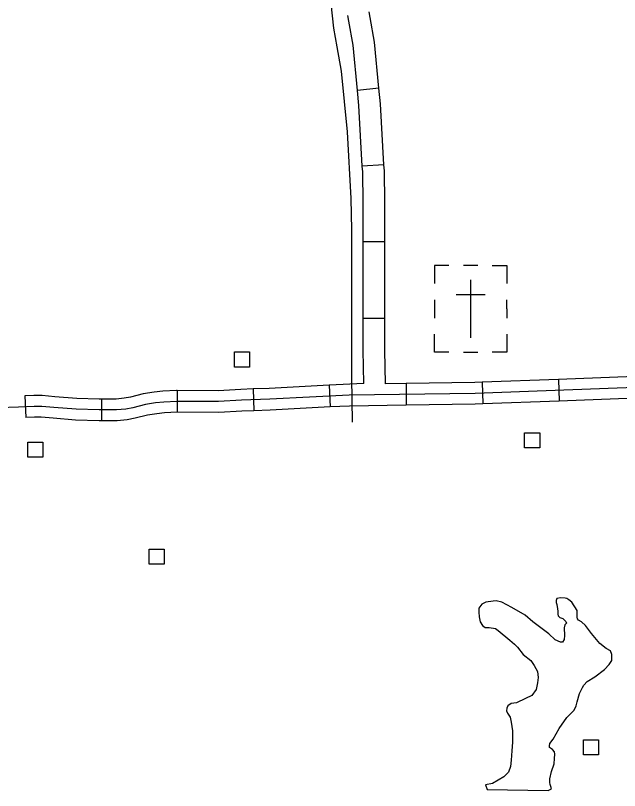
# Model space of a CAD drawing. Extents: x 1084508 to 1142749, y 1057638 to 1093403.
# Drawn here: x 1135881 to 1137191, y 1080501 to 1082182 of the extents above; entities that cross this region are included whole.
import ezdxf

# ---------------------------------------------------------------- set-up
doc = ezdxf.new("R2010")
doc.units = 0
for name, color, linetype in [('Level 32', 7, 'Continuous'), ('Level 35', 7, 'Continuous'), ('Level 56', 7, 'Continuous'), ('Level 57', 7, 'Continuous')]:
    doc.layers.add(name, color=color, linetype=linetype)

msp = doc.modelspace()

# ---------------------------------------------------------------- linework, layer by layer
at = {"layer": 'Level 32'}
for p, q in [((1136669.4, 1082024.1), (1136622.6, 1082019.6)), ((1136680.4, 1081857.9), (1136633.4, 1081855.1)), ((1136682.2, 1081690.8), (1136635.1, 1081690.8)), ((1136682.2, 1081525.1), (1136635.1, 1081525.1)), ((1136561.6, 1081379.9), (1136564, 1081332.9)), ((1136728.2, 1081383.9), (1136728.8, 1081336.8)), ((1136893.3, 1081386.6), (1136895.1, 1081339.5)), ((1137058.9, 1081392.8), (1137060.7, 1081345.7)), ((1136231.8, 1081368.5), (1136231.5, 1081321.4)), ((1136396.4, 1081372), (1136398.2, 1081324.9)), ((1135901.1, 1081357), (1135903.1, 1081310)), ((1136067.5, 1081350.1), (1136067.5, 1081303))]:
    msp.add_line(p, q, dxfattribs=at)
for points in [[(1136612.4, 1081300.1), (1136610.4, 1081396.9), (1136610.4, 1081461.7), (1136610.4, 1081716.9), (1136609.4, 1081784.8), (1136600.9, 1081929.4), (1136588.3, 1082061.5), (1136578.8, 1082114.3), (1136571.8, 1082154.5), (1136560.2, 1082262)], [(1136669.4, 1082024.1), (1136659.9, 1082124), (1136650.2, 1082177.7), (1136648.1, 1082190.1)], [(1136622.6, 1082019.6), (1136613.3, 1082117.6), (1136603.9, 1082169.4), (1136601.7, 1082182)], [(1136633.4, 1081855.1), (1136625.7, 1081986.9), (1136622.6, 1082019.6)], [(1136680.4, 1081857.9), (1136672.6, 1081990.5), (1136669.4, 1082024.1)], [(1136635.1, 1081690.8), (1136635.1, 1081776), (1136634.2, 1081843.1), (1136633.4, 1081855.1)], [(1136682.2, 1081690.8), (1136682.2, 1081776.4), (1136681.2, 1081844.9), (1136680.4, 1081857.9)], [(1136635.1, 1081525.1), (1136635.1, 1081690.8)], [(1136682.2, 1081525.1), (1136682.2, 1081690.8)], [(1136636.6, 1081383.7), (1136635.1, 1081456), (1136635.1, 1081521), (1136635.1, 1081525.1)], [(1136683.8, 1081383.2), (1136682.2, 1081456.4), (1136682.2, 1081521), (1136682.2, 1081525.1)], [(1137224.5, 1081398.9), (1137058.9, 1081392.8)], [(1137397.9, 1081381.9), (1136877.9, 1081362.4), (1136604.8, 1081358.6), (1136432.6, 1081349.8), (1136371, 1081347.4), (1136321.5, 1081344.5), (1136230.8, 1081345), (1136202.7, 1081343.5), (1136184.7, 1081341.6), (1136162.9, 1081338.2), (1136135.3, 1081331.4), (1136120.2, 1081328.5), (1136100.3, 1081326.5), (1136062.5, 1081326.5), (1136012.5, 1081328), (1135964.5, 1081331.9), (1135937.8, 1081334.3), (1135921.4, 1081334.3), (1135887.4, 1081332.8), (1135844.1, 1081331.4), (1135811.6, 1081328.5), (1135800.4, 1081326.5)], [(1136561.6, 1081379.9), (1136431.6, 1081373.3), (1136396.4, 1081372)], [(1136636.6, 1081383.7), (1136561.6, 1081379.9)], [(1136728.2, 1081383.9), (1136683.8, 1081383.2)], [(1136893.3, 1081386.6), (1136877.3, 1081386), (1136728.2, 1081383.9)], [(1137058.9, 1081392.8), (1136893.3, 1081386.6)], [(1136231.8, 1081368.5), (1136230.3, 1081368.5), (1136200.8, 1081367), (1136181.7, 1081364.9), (1136158.3, 1081361.3), (1136130.2, 1081354.4), (1136116.8, 1081351.8), (1136099.2, 1081350.1), (1136067.5, 1081350.1)], [(1136396.4, 1081372), (1136369.9, 1081370.9), (1136320.9, 1081368), (1136231.8, 1081368.5)], [(1136067.5, 1081350.1), (1136062.8, 1081350.1), (1136013.8, 1081351.5), (1135966.5, 1081355.3), (1135938.9, 1081357.8), (1135920.8, 1081357.8), (1135901.1, 1081357)], [(1137060.7, 1081345.7), (1136895.1, 1081339.5)], [(1137226.3, 1081351.9), (1137060.7, 1081345.7)], [(1136564, 1081332.9), (1136433.7, 1081326.3), (1136398.2, 1081324.9)], [(1136728.8, 1081336.8), (1136605.6, 1081335), (1136564, 1081332.9)], [(1136895.1, 1081339.5), (1136878.5, 1081338.9), (1136728.8, 1081336.8)], [(1136231.5, 1081321.4), (1136231.4, 1081321.4), (1136204.6, 1081320), (1136187.8, 1081318.2), (1136167.5, 1081315.1), (1136140.3, 1081308.4), (1136123.6, 1081305.2), (1136101.5, 1081303), (1136067.5, 1081303)], [(1136398.2, 1081324.9), (1136372.2, 1081323.9), (1136322.2, 1081320.9), (1136231.5, 1081321.4)], [(1136067.5, 1081303), (1136062.2, 1081303), (1136011.3, 1081304.5), (1135962.5, 1081308.4), (1135936.8, 1081310.8), (1135921.9, 1081310.8), (1135903.1, 1081310)]]:
    msp.add_lwpolyline(points, dxfattribs=at)
at = {"layer": 'Level 35'}
for points in [[(1137055.6, 1080904.7), (1137057, 1080894.9), (1137057.5, 1080889.8), (1137057.5, 1080883.8), (1137058.4, 1080879.6), (1137061.7, 1080876.3), (1137068.6, 1080874.5), (1137075.1, 1080868), (1137076.1, 1080863.8), (1137072.4, 1080860.1), (1137071, 1080854), (1137071.9, 1080837.3), (1137071.4, 1080828.5), (1137067.7, 1080822.9), (1137063.5, 1080822.9), (1137051.9, 1080828), (1137038, 1080840.6), (1137003.1, 1080867), (1136986.9, 1080881.5), (1136958.1, 1080898.2), (1136936.2, 1080909.4), (1136924.1, 1080912.6), (1136917.6, 1080911.7), (1136901.4, 1080909.4), (1136892.6, 1080905.6), (1136886.5, 1080896.3), (1136886, 1080888), (1136887, 1080877.7), (1136889.3, 1080866.6), (1136893.9, 1080859.1), (1136900, 1080854.5), (1136908.3, 1080854.5), (1136922.3, 1080852.2), (1136928.3, 1080848), (1136953.4, 1080827.1), (1136963.6, 1080818.2), (1136970.1, 1080812.2), (1136982.7, 1080795.9), (1136998.9, 1080782.9), (1137006.4, 1080772.2), (1137013.8, 1080759.2), (1137014.7, 1080746.2), (1137013.8, 1080735), (1137010.6, 1080720.2), (1137000.8, 1080707.1), (1136987.3, 1080700.6), (1136967.8, 1080691.3), (1136956.2, 1080689.5), (1136948.8, 1080684.4), (1136946.9, 1080679.7), (1136946.4, 1080673.7), (1136948.3, 1080668.6)], [(1137044, 1080504.4), (1137042.6, 1080510), (1137040.8, 1080514.1), (1137040.3, 1080518.3), (1137040.3, 1080526.2), (1137043.6, 1080542.5), (1137049.6, 1080559.2), (1137050.1, 1080570.8), (1137051, 1080579.7), (1137050.1, 1080584.8), (1137045.9, 1080589.9), (1137039.8, 1080594.6), (1137039.8, 1080598.3), (1137040.3, 1080602.9), (1137047.3, 1080612.7), (1137060.3, 1080635.5), (1137077, 1080659.2), (1137092.8, 1080675), (1137097.5, 1080684.7), (1137099.8, 1080693.1), (1137104.4, 1080711.3), (1137111.4, 1080724.8), (1137114.2, 1080729.9), (1137121.1, 1080737.8), (1137137.9, 1080748), (1137158.8, 1080763.4), (1137169, 1080774.1), (1137175, 1080783.4), (1137175, 1080790.4), (1137175, 1080795.9), (1137171.8, 1080803.8), (1137162.5, 1080809.4), (1137148.6, 1080819.6), (1137130.9, 1080841.5), (1137117.9, 1080859.1), (1137108.6, 1080867), (1137102.6, 1080870.3), (1137100.2, 1080873.6), (1137099.8, 1080877.3), (1137099.8, 1080891.2), (1137087.7, 1080909.4), (1137081.2, 1080914.5), (1137077, 1080917.7), (1137073.3, 1080918.2), (1137063.5, 1080919.1), (1137055.2, 1080917.7), (1137054.2, 1080913.5), (1137053.8, 1080913.1), (1137053.8, 1080908.9), (1137055.6, 1080904.7)], [(1136948.3, 1080668.6), (1136953.9, 1080660.2), (1136956.2, 1080649.4), (1136959.5, 1080630.8), (1136959, 1080606.1), (1136957.6, 1080587.1), (1136956.2, 1080566.6), (1136954.8, 1080553.1), (1136950.2, 1080541.1), (1136940.4, 1080530.8), (1136928.3, 1080523.4), (1136915.8, 1080516), (1136900.9, 1080513.2)], [(1136900.9, 1080513.2), (1136904.2, 1080503.4), (1137036.6, 1080501.1), (1137044, 1080504.4)]]:
    msp.add_lwpolyline(points, dxfattribs=at)
at = {"layer": 'Level 56'}
for points in [[(1136356.2, 1081419.6), (1136356.2, 1081452.3), (1136389, 1081452.3), (1136389, 1081419.6)], [(1136985.6, 1081244.4), (1136985.6, 1081277), (1137018.4, 1081277), (1137018.4, 1081244.4)], [(1135907.5, 1081223.8), (1135907.5, 1081256.5), (1135940.3, 1081256.5), (1135940.3, 1081223.8)], [(1136170.7, 1080992), (1136170.7, 1081024.7), (1136203.5, 1081024.7), (1136203.5, 1080992)], [(1137113.3, 1080578.5), (1137113.3, 1080611.2), (1137146.1, 1080611.2), (1137146.1, 1080578.5)]]:
    msp.add_lwpolyline(points, close=True, dxfattribs=at)
at = {"layer": 'Level 57'}
for p, q in [((1136884, 1081640), (1136852.6, 1081640)), ((1136868.2, 1081608.6), (1136868.2, 1081483)), ((1136789.7, 1081565.1), (1136789.7, 1081525.9)), ((1136836.8, 1081577.2), (1136899.8, 1081577.2)), ((1136946.6, 1081545.8), (1136946.6, 1081565.1)), ((1136868.2, 1081545.8), (1136868.2, 1081545.8)), ((1136868.2, 1081545.8), (1136868.2, 1081545.8)), ((1136946.6, 1081545.8), (1136946.6, 1081525.9)), ((1136852.6, 1081451.6), (1136884, 1081451.6))]:
    msp.add_line(p, q, dxfattribs=at)
for points in [[(1136821.1, 1081640), (1136789.7, 1081640), (1136789.7, 1081600.7)], [(1136915.2, 1081640), (1136946.6, 1081640), (1136946.6, 1081600.7)], [(1136821.1, 1081451.6), (1136789.7, 1081451.6), (1136789.7, 1081490.9)], [(1136946.6, 1081490.9), (1136946.6, 1081451.6), (1136915.2, 1081451.6)]]:
    msp.add_lwpolyline(points, dxfattribs=at)

doc.saveas('drawing.dxf')
